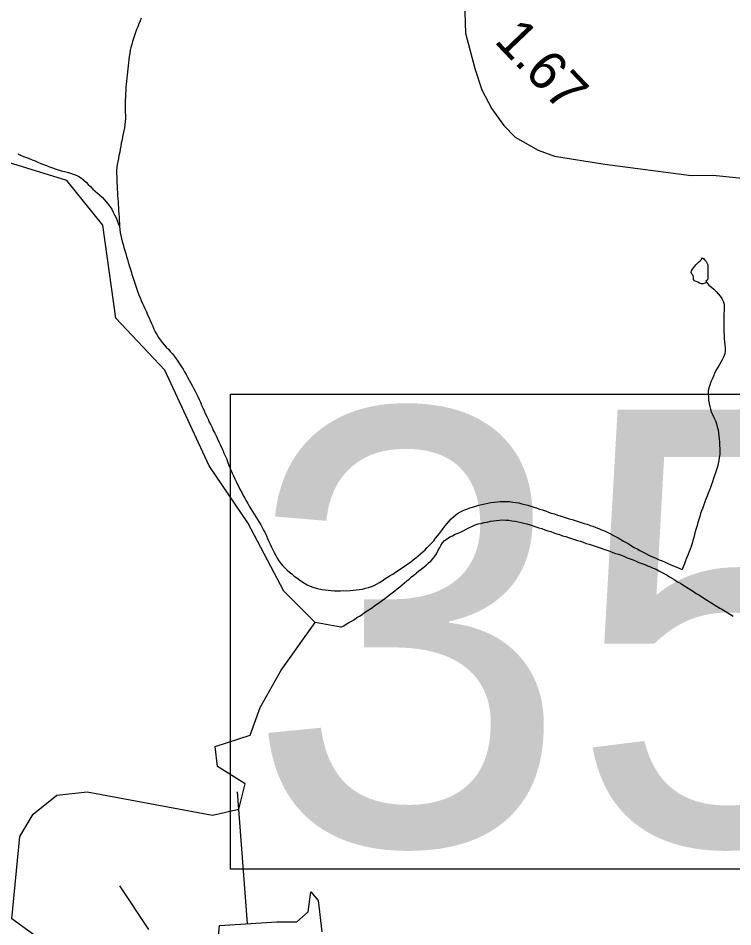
# Model space of a CAD drawing. Extents: x 1950930 to 2061844, y 904556 to 1017002.
# Drawn here: x 1990305 to 1992607, y 914173 to 917098 of the extents above; entities that cross this region are included whole.
import ezdxf

# ---------------------------------------------------------------- set-up
doc = ezdxf.new("R2010")
doc.units = 0
for name, color, linetype in [('Exist Hydrographic Creek Single Shore', 7, 'Continuous'), ('Exist Hydrographic Misc Water Feature', 7, 'Continuous'), ('Exist Hydrographic Pond Over 1500 Sq Ft', 7, 'Continuous'), ('Exist Road Non-System Type 51', 7, 'Continuous'), ('Exist Road Primary US Structure Standard Bridge CELL', 7, 'Continuous'), ('Exist Road Secondary Structure Standard Bridge Number Label', 7, 'Continuous'), ('Exist Road Secondary Type 51 Attributed', 7, 'Continuous')]:
    doc.layers.add(name, color=color, linetype=linetype)

msp = doc.modelspace()

# ---------------------------------------------------------------- linework, layer by layer
at = {"layer": 'Exist Hydrographic Creek Single Shore'}
msp.add_line((1991044.3, 914183.6), (1991011.3, 914607.7), dxfattribs=at)
for points in [[(1991344.9, 915137.5), (1991261.7, 915152.7), (1991161, 915253.4), (1991045.3, 915473.4), (1990920.2, 915656.4), (1990778.1, 915964.6), (1990620.2, 916132), (1990578.2, 916431.4), (1990462.1, 916575), (1990203, 916654.7), (1990148, 916642.1), (1990095.1, 916684.3), (1990037.2, 916665.8)], [(1990304.2, 916660.5), (1990313.2, 916656.7), (1990322.9, 916652.4), (1990332.1, 916648.9), (1990340.7, 916645.7), (1990350.8, 916641.3), (1990360, 916637.9), (1990369, 916634.4), (1990378.2, 916630.2), (1990387.3, 916626.4), (1990396.9, 916623.3), (1990406.1, 916619.4), (1990415.8, 916615.9), (1990425, 916612.5), (1990434.2, 916609.1), (1990444.3, 916606.3), (1990454.1, 916603.6), (1990463.5, 916602.2), (1990473.6, 916598.6), (1990483, 916596), (1990492.2, 916592.6), (1990500.7, 916588), (1990509.3, 916583.1), (1990517.1, 916576.3), (1990524.4, 916569.4), (1990531.2, 916561.9), (1990538.2, 916555.5), (1990545.4, 916547.5), (1990552.9, 916541.2), (1990560.7, 916534.3), (1990567.9, 916527.4), (1990575.5, 916521.1), (1990582.7, 916513.5), (1990589.2, 916506.8), (1990595.6, 916499.4), (1990601.7, 916490.6), (1990607.3, 916482.5), (1990611.6, 916473.3), (1990616.1, 916464.2), (1990620.6, 916455.4), (1990624.5, 916446.2), (1990627.2, 916436.9), (1990632.1, 916427.3), (1990632.9, 916417.3), (1990633.9, 916407.5)], [(1990633.9, 916407.5), (1990638.2, 916388.1), (1990640.5, 916378.5), (1990643.2, 916368.7), (1990645.8, 916359.4), (1990648.9, 916349.6), (1990651.6, 916339.8), (1990654.2, 916330.5), (1990657.1, 916320.8), (1990660, 916311.8), (1990662.8, 916301.6), (1990665.9, 916291.8), (1990668.8, 916282.8), (1990671.9, 916273.1), (1990674.9, 916263.6), (1990678, 916253.9), (1990681.1, 916244.9), (1990684.2, 916234.6), (1990687.7, 916225.6), (1990690.7, 916215.8), (1990694.2, 916206.7), (1990698.3, 916197.6), (1990701.4, 916188.6), (1990705.9, 916179.4), (1990709.8, 916170.2), (1990713.9, 916161.1), (1990718.4, 916152), (1990722.3, 916142.9), (1990726.8, 916133.6), (1990730.7, 916124.9), (1990734.6, 916115), (1990738.7, 916105.9), (1990742.2, 916096.7), (1990746.7, 916087.6), (1990751.6, 916079.1), (1990757, 916070.2), (1990762.5, 916062.5), (1990768.7, 916054.2), (1990775.2, 916046.7), (1990782.4, 916039.1), (1990789, 916032.5), (1990795.3, 916025), (1990802.1, 916017.5), (1990808.4, 916009.2), (1990814.4, 916001.4), (1990819.7, 915993.3), (1990825.3, 915985.2), (1990831, 915975.8), (1990836.3, 915967.7), (1990840.8, 915959.2), (1990846.2, 915950.3), (1990851.1, 915941.8), (1990856, 915932.6), (1990860.5, 915924.6), (1990865.9, 915915.3), (1990870.4, 915906.9), (1990875.3, 915897.6), (1990879.8, 915888.8), (1990883.7, 915879.7), (1990888.2, 915870.5), (1990892.1, 915861.3), (1990896.2, 915852.2), (1990900.1, 915843.1), (1990904.2, 915834), (1990908.1, 915824.8), (1990912.6, 915815.6), (1990917.1, 915806.8), (1990921, 915797.7), (1990925.5, 915788.5), (1990930, 915780.1), (1990933.9, 915771), (1990938.4, 915761.8), (1990943, 915753), (1990947.3, 915743.7), (1990951.8, 915734.6), (1990955.7, 915725.5), (1990959.8, 915716.4), (1990964.3, 915707.1), (1990968.2, 915698), (1990972.3, 915688.9), (1990976.2, 915680.2), (1990979.9, 915670.6), (1990983.3, 915661.6), (1990987.2, 915651.7), (1990990.7, 915642.6), (1990994.8, 915633.5), (1990998.9, 915624.3), (1991002.8, 915615.2), (1991007.3, 915606.5), (1991011.6, 915597.2), (1991016.4, 915588.8), (1991020.7, 915579.6), (1991025.6, 915570.8), (1991030.1, 915561.6), (1991035, 915553.1), (1991039.9, 915544.2), (1991044.9, 915535.8), (1991049.2, 915526.6), (1991054.7, 915518.5), (1991059.6, 915510)], [(1991059.6, 915510), (1991065.4, 915501), (1991070.3, 915492.6), (1991075.8, 915484.5), (1991081.2, 915475.8), (1991086.5, 915466.9), (1991091, 915458.5), (1991095.9, 915450.1), (1991100.8, 915441.2), (1991105.4, 915432.1), (1991108.8, 915422.9), (1991112.9, 915413.8), (1991116.8, 915404.7), (1991121.3, 915395.5), (1991125.7, 915386.3), (1991130.2, 915377.5), (1991135.1, 915368.3), (1991139.6, 915359.9), (1991145.1, 915351.7), (1991151.3, 915343.1), (1991157.6, 915335.6), (1991164.6, 915328.8), (1991171.8, 915321.2), (1991179.4, 915314.9), (1991186.8, 915308.8), (1991194.5, 915302), (1991203, 915296.2), (1991211, 915290.2), (1991218.7, 915284.5), (1991227.8, 915279.1), (1991236.2, 915274.2), (1991245.8, 915269.9), (1991254.8, 915266.5), (1991264.7, 915263.7), (1991273.9, 915261.1), (1991284, 915259.2), (1991293.8, 915258.1), (1991304.3, 915256.5), (1991313.9, 915256.2), (1991323.9, 915255.1), (1991334.2, 915254.8), (1991344, 915254.9), (1991353.9, 915255.5), (1991363.9, 915255.1), (1991374.4, 915256), (1991384.6, 915256.4), (1991394.5, 915257.8), (1991404.5, 915259.1), (1991414.2, 915260.5), (1991424, 915263.1), (1991433.6, 915265.3), (1991443.1, 915268.2), (1991451.7, 915272.2), (1991461.1, 915276.9), (1991469.5, 915281.7), (1991478.1, 915287.3), (1991486.7, 915292.9), (1991495.2, 915298.5), (1991503.4, 915304.1), (1991511.8, 915308.5), (1991520.4, 915314.2), (1991529, 915319.7), (1991537.2, 915325.4), (1991545.4, 915331.1), (1991553.4, 915336.7), (1991562.2, 915343.1), (1991569.8, 915348.4), (1991578, 915354), (1991586, 915360.6), (1991593.8, 915367.1), (1991601.6, 915373.2), (1991608.8, 915379.9), (1991616.1, 915386.8), (1991622.9, 915394.3), (1991629.7, 915401.4), (1991636.4, 915408.5), (1991643.6, 915416), (1991650, 915423.9), (1991656.3, 915431.4), (1991662.5, 915439.4), (1991668.4, 915447.4), (1991674.4, 915455.5), (1991680.3, 915463.5), (1991686.9, 915471.4), (1991693.2, 915479), (1991700, 915486.1), (1991707.4, 915492.7), (1991715.2, 915499.2), (1991723.6, 915505.3), (1991732, 915510.1), (1991741, 915514), (1991750.7, 915517.8), (1991759.7, 915521.3), (1991769.1, 915524.3), (1991778.9, 915527.3), (1991788.8, 915530.2), (1991798.6, 915532.4), (1991808.3, 915535), (1991818.1, 915537.1), (1991828, 915538.5)], [(1991828, 915538.5), (1991838, 915539.8), (1991847.6, 915541.1), (1991857.5, 915542.1), (1991867.7, 915542.6), (1991878, 915542.3), (1991888, 915541.6), (1991898.1, 915540.4), (1991908.1, 915539.3), (1991918, 915537.4), (1991927.2, 915534.8), (1991937.2, 915532.8), (1991946.5, 915530.2), (1991956.3, 915527.5), (1991966, 915524), (1991975.2, 915521.4), (1991984.8, 915517.9), (1991994, 915515.2), (1992003.7, 915511.7), (1992013.3, 915508.2), (1992022.5, 915504.9), (1992032.4, 915502.2), (1992042, 915498.6), (1992051.3, 915496), (1992060.9, 915492.6), (1992070.7, 915489.8), (1992080.2, 915486.3), (1992089.6, 915483.7), (1992099.4, 915481), (1992108.9, 915477.5), (1992118.3, 915474.9), (1992127.9, 915471.3), (1992137.8, 915469.1), (1992147.2, 915465.2), (1992156.7, 915462.2), (1992165.7, 915458.7), (1992175.3, 915454.8), (1992184.5, 915451.4), (1992193.8, 915448), (1992202.4, 915443.9), (1992211.4, 915439.6), (1992220.2, 915434.2), (1992229.4, 915430), (1992237.9, 915425), (1992246.9, 915420.1), (1992255.3, 915414.6), (1992263.9, 915409.7), (1992272.7, 915404.7), (1992281.1, 915399.4), (1992289.7, 915394.4), (1992298.8, 915389.4), (1992307.4, 915384.9), (1992316.2, 915379.9), (1992324.8, 915375.7), (1992334.2, 915370.2), (1992342.8, 915366.4), (1992352.1, 915362.7), (1992361.1, 915358.4), (1992370.1, 915354.2), (1992379.8, 915350.8), (1992388.8, 915346.5), (1992398, 915343.1), (1992407.4, 915338.8), (1992416.2, 915335), (1992425.7, 915330.8), (1992434.5, 915327.4), (1992443.9, 915323.1)], [(1991344.9, 915137.5), (1991353.7, 915142.2), (1991362.1, 915147), (1991370.7, 915152.3), (1991379.1, 915157.1), (1991388.1, 915162.6), (1991396.1, 915168.3), (1991404.7, 915173.1), (1991413.3, 915178.6), (1991421.3, 915184.4), (1991429.5, 915190), (1991438.2, 915195.5), (1991446.4, 915200.9), (1991454.1, 915207.3), (1991462.8, 915213), (1991470.5, 915218.6), (1991478.8, 915224.8), (1991486.5, 915230.4), (1991494.7, 915236.9), (1991502.5, 915242.6), (1991510.3, 915248.7), (1991518.5, 915254.4), (1991526.3, 915260.8), (1991534.1, 915267), (1991542.1, 915273.6), (1991549.9, 915280), (1991557.5, 915286.6), (1991564.9, 915292.7), (1991572.7, 915299.3), (1991580, 915305.4), (1991587.6, 915312), (1991595.4, 915318.6), (1991603.6, 915324.6), (1991611.6, 915331.1), (1991619, 915337.7), (1991627, 915344.2), (1991634.4, 915350.3), (1991641.2, 915357.8), (1991647.1, 915365.9), (1991652.8, 915373.9), (1991657.1, 915383.1), (1991662.1, 915391.7), (1991667, 915400.6), (1991672.5, 915408.7), (1991678.9, 915416.3), (1991686.7, 915422.4), (1991695.3, 915428), (1991704.1, 915432), (1991713.3, 915436.6), (1991723, 915440.5), (1991732, 915444.3), (1991740.8, 915449.1), (1991750.2, 915453.7), (1991759.5, 915458), (1991768.3, 915462.7), (1991777.3, 915466.6), (1991786.7, 915469.7), (1991796.6, 915471.8), (1991805.8, 915474.1), (1991815.9, 915476.1), (1991826.1, 915478.7), (1991836.2, 915480), (1991846.2, 915481.4), (1991856, 915482.3), (1991865.9, 915482.8), (1991876.1, 915482.5), (1991885.8, 915482.2), (1991895.6, 915480.3), (1991905.7, 915478.8), (1991915.5, 915476.9), (1991924.9, 915474.2), (1991934.4, 915472.4), (1991944, 915469.7), (1991953.9, 915467), (1991963.5, 915463.5), (1991972.7, 915460.9), (1991982.4, 915457.4), (1991992.2, 915454.7), (1992001.8, 915451.2), (1992011.3, 915447.7), (1992020.7, 915445.1), (1992030.8, 915441.5), (1992040, 915438.1), (1992049.2, 915435.4), (1992058.8, 915432), (1992068.7, 915429.3), (1992077.9, 915425.8), (1992087.6, 915423.1), (1992096.8, 915419.7), (1992106.6, 915417), (1992116.3, 915414.3), (1992125.5, 915410.8), (1992135.1, 915407.4), (1992144.4, 915404.8), (1992154, 915401.3), (1992163.8, 915398.5), (1992173.1, 915395.2), (1992182.7, 915391.7), (1992191.9, 915389), (1992201.6, 915385.5)], [(1992201.6, 915385.5), (1992210.8, 915382.1), (1992220.4, 915378.5), (1992229.7, 915375.2), (1992239.3, 915372.5), (1992248.5, 915369), (1992258.2, 915365.5), (1992267.2, 915361.3), (1992276.4, 915357.9), (1992286, 915354.4), (1992295.3, 915350.6), (1992304.7, 915346.3), (1992313.5, 915343), (1992323.2, 915339.5), (1992332.6, 915335.2), (1992341.8, 915331.7), (1992350.8, 915327.5), (1992360.1, 915324.1), (1992368.9, 915318.7), (1992377.5, 915314.6), (1992386.5, 915309.5), (1992395.1, 915305.3), (1992403.5, 915300), (1992412.1, 915295.1), (1992421, 915289.2), (1992429.4, 915283.9), (1992438.4, 915278.9), (1992446.4, 915274.1), (1992455, 915268.6), (1992463.4, 915262.9), (1992471.8, 915257.6), (1992480.2, 915252.6), (1992488.6, 915246.5), (1992497.2, 915241.6), (1992505.7, 915236.6), (1992514.1, 915230.5), (1992522.5, 915225.6), (1992531.1, 915220.5), (1992539.3, 915214.4), (1992547.9, 915209.5), (1992556.3, 915204.1), (1992564.9, 915199.2), (1992573.3, 915194.3), (1992582.3, 915188.9), (1992590.7, 915183.9), (1992599.4, 915178.9), (1992607.8, 915173.6)], [(1990289.9, 913447.2), (1990354.4, 913455.5), (1990431.7, 913464.6), (1990435.8, 913553.2), (1990476.1, 913654), (1990532.5, 913706.3), (1990576.8, 913770.8), (1990629.2, 913851.4), (1990596.9, 913940), (1990508.3, 914036.7), (1990285.2, 914199.3), (1990310.2, 914464.5), (1990353.2, 914536.3), (1990429.7, 914596.7), (1990527.1, 914607.8), (1990931.3, 914532.2), (1991015.9, 914552.4), (1991036.1, 914633), (1990947.4, 914689.4), (1990939.4, 914753.8), (1991052.2, 914790.1), (1991084.4, 914878.7), (1991152.9, 914999.6), (1991261.7, 915152.7)]]:
    msp.add_lwpolyline(points, dxfattribs=at)
at = {"layer": 'Exist Hydrographic Misc Water Feature'}
for points in [[(1990701.6, 917097.6), (1990698.1, 917088.5), (1990694, 917079.8), (1990690.7, 917070.1), (1990686.6, 917061), (1990683.4, 917051.4), (1990679.9, 917041.3), (1990676.4, 917032.5), (1990673.9, 917022.8), (1990671.1, 917013), (1990668.6, 917003.3), (1990666.1, 916994.2), (1990664.5, 916984.4), (1990662.8, 916974.5), (1990662, 916964.1), (1990660.8, 916954.1), (1990659.2, 916944.2), (1990658.3, 916934.2), (1990657.1, 916924.6), (1990656.1, 916913.8), (1990655.1, 916904.2), (1990654.2, 916894.2), (1990653.4, 916884.6), (1990652.2, 916874.6), (1990651.8, 916864.6), (1990651, 916854.9), (1990651, 916844.4), (1990650.1, 916834.4), (1990649.7, 916824.7), (1990649.9, 916814.9), (1990649.9, 916804.8), (1990650.3, 916794.2), (1990650.8, 916784.4), (1990650.8, 916774.6), (1990649.9, 916764.6), (1990649.3, 916755), (1990647.7, 916745.1), (1990645.6, 916735.3), (1990644, 916725.3), (1990641.9, 916715.5), (1990640.3, 916706), (1990637.6, 916695.5), (1990636, 916685.5), (1990634.3, 916675.7), (1990632.3, 916665.9), (1990629.8, 916656), (1990628.2, 916646.2), (1990626.1, 916636.3), (1990624.5, 916626.5), (1990623.3, 916616.9), (1990622.5, 916606.9), (1990622.5, 916597.1), (1990622.7, 916587.3), (1990622.9, 916576.8), (1990623.5, 916566.5), (1990623.9, 916556.8)], [(1990623.9, 916556.8), (1990624.3, 916546.9), (1990625.3, 916537), (1990625.7, 916527.2), (1990626.1, 916517.4), (1990627, 916506.7), (1990627.6, 916496.9), (1990628, 916487.2), (1990628.8, 916477.2), (1990629.8, 916467.4), (1990630.2, 916457.5), (1990630.9, 916447.7), (1990631.5, 916437), (1990632.1, 916427.3), (1990632.9, 916417.3), (1990633.9, 916407.5)], [(1992523.1, 916246.9), (1992517.3, 916244.6), (1992511.4, 916243), (1992505.9, 916242.2), (1992500.1, 916244.3), (1992494.4, 916247.7), (1992488.8, 916250.1), (1992483.3, 916252.6), (1992480.6, 916256.6), (1992480.8, 916263.4), (1992479.8, 916269.3), (1992475.5, 916274), (1992472.8, 916279.3), (1992473.7, 916284.1), (1992477.2, 916289.6), (1992481, 916294.7), (1992484.3, 916299.4), (1992488.4, 916304.1), (1992492.5, 916308.4), (1992497, 916312.1), (1992502, 916316.2), (1992505.9, 916321.4), (1992509.5, 916326.1), (1992513, 916324.3), (1992517.3, 916319.2), (1992521.2, 916314.2), (1992524.1, 916308.5), (1992526.2, 916303.6), (1992527, 916297.9), (1992526.8, 916291.4), (1992526.6, 916285.4), (1992526.8, 916278.8), (1992526.8, 916273.2), (1992526.6, 916267.4), (1992526.4, 916260.7), (1992525.3, 916255), (1992520.4, 916250.9), (1992523.1, 916246.9)], [(1992523.1, 916246.9), (1992530.3, 916238.5), (1992538.1, 916232.1), (1992545.4, 916225.2), (1992553.2, 916217.6), (1992560, 916210), (1992566.3, 916202.5), (1992571.9, 916195.3), (1992576.4, 916186.9), (1992578.9, 916177.5), (1992579.7, 916167.7), (1992579.3, 916157.2), (1992578.2, 916146.4), (1992577.8, 916136.7), (1992578.2, 916126.2), (1992577.8, 916116.4), (1992577.8, 916106.3), (1992578, 916096.5), (1992578, 916086.8), (1992578.7, 916076.9), (1992578.9, 916066), (1992580.3, 916056.4), (1992581.1, 916046.5), (1992582.3, 916035.8), (1992581.9, 916025.7), (1992580.9, 916017), (1992577.4, 916006.9), (1992573.1, 915998.2), (1992568, 915990.1), (1992562.7, 915981.2), (1992557.3, 915972.3), (1992552.4, 915963.2), (1992548.3, 915954.5), (1992544.4, 915945.4), (1992540.5, 915935.8), (1992536.6, 915926.7), (1992533.1, 915917), (1992530.1, 915907.8), (1992528, 915897.9), (1992528, 915888.2), (1992528.4, 915877.6), (1992529.2, 915867.7), (1992531.1, 915857.7), (1992532.7, 915848.1), (1992535.6, 915839.2), (1992538.9, 915828.9), (1992543, 915819.8), (1992546.9, 915810.7), (1992551, 915801.6), (1992554, 915792.5), (1992556.7, 915782.8), (1992559.4, 915772.7), (1992560.6, 915763.1), (1992562, 915753.2), (1992562.9, 915743.3), (1992563.9, 915733.4), (1992564.5, 915722.7), (1992565.1, 915713), (1992565.1, 915702.8), (1992564.7, 915693.1), (1992563.5, 915683.6), (1992561.8, 915673.6), (1992559.8, 915663.9), (1992557.3, 915653.6), (1992554.5, 915644), (1992551.6, 915634.2), (1992548.3, 915625.4), (1992545, 915615.8), (1992541.7, 915605.7), (1992538.5, 915596.8), (1992535.2, 915587.2), (1992531.5, 915578.1), (1992527.8, 915568.4), (1992524.1, 915559.3), (1992520.4, 915549.7), (1992516.7, 915540.5), (1992513.4, 915530.9), (1992510, 915522.1), (1992506.5, 915512), (1992503.4, 915503.2), (1992500.5, 915493.5), (1992497.7, 915483.7), (1992494.8, 915474.8), (1992491.9, 915464.8), (1992489, 915455), (1992486, 915445.4), (1992483.1, 915435.6), (1992481.3, 915426.6), (1992478.8, 915416.8), (1992475.7, 915406.7), (1992472.4, 915397.1), (1992469.4, 915388.3), (1992465.5, 915378.2), (1992462, 915369.5), (1992458.3, 915359.9), (1992455, 915350.7), (1992451.3, 915341), (1992447.2, 915331.9), (1992443.9, 915323.1)]]:
    msp.add_lwpolyline(points, dxfattribs=at)
at = {"layer": 'Exist Hydrographic Pond Over 1500 Sq Ft'}
msp.add_lwpolyline([(1990949.4, 914133.4), (1990953.5, 914177.7), (1991138.8, 914189.8), (1991203.3, 914189.8), (1991239.5, 914222), (1991247.6, 914286.5), (1991271.7, 914258.3), (1991283.8, 914157.6)], dxfattribs=at)
at = {"layer": 'Exist Road Non-System Type 51'}
msp.add_lwpolyline([(1990726.2, 914165.2), (1990633.1, 914305.3)], dxfattribs=at)
at = {"layer": 'Exist Road Secondary Structure Standard Bridge Number Label'}
msp.add_lwpolyline([(1990989.3, 915887.8), (1993565.8, 915887.8), (1993565.8, 914358.5), (1990989.3, 914358.5)], close=True, dxfattribs=at)
at = {"layer": 'Exist Road Secondary Type 51 Attributed'}
msp.add_lwpolyline([(1991742.9, 917149.6), (1991746, 917049.3), (1991776.3, 916935.3), (1991799.1, 916866.9), (1991831, 916806.2), (1991869.8, 916752.4), (1991906, 916714.5), (1991980.1, 916672.8), (1992032.3, 916653.1), (1992194.4, 916628), (1992472.4, 916591.3), (1992542.4, 916592.2), (1992902.6, 916555.9)], dxfattribs=at)

# ---------------------------------------------------------------- texts
at = {"layer": 'Exist Road Primary US Structure Standard Bridge CELL'}
msp.add_text('1.67', height=125, rotation=313.7118, dxfattribs=at).set_placement((1991835.7, 917021.9))
at = {"layer": 'Exist Road Secondary Structure Standard Bridge Number Label'}
msp.add_text('35', height=1400, dxfattribs=at).set_placement((1991039.4, 914437.6))

doc.saveas('drawing.dxf')
